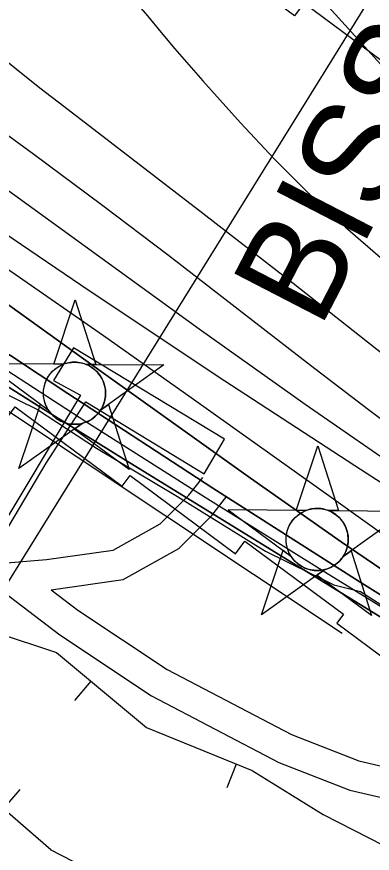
# Model space of a CAD drawing. Extents: x 3567028 to 3605064, y 510945 to 536587.
# Drawn here: x 3581154 to 3581504, y 525823 to 526646 of the extents above; entities that cross this region are included whole.
import ezdxf

# ---------------------------------------------------------------- set-up
doc = ezdxf.new("R2010")
doc.units = 0
for name, color, linetype in [('V-BORW-LINE', 7, 'Continuous'), ('V-CHAN-DOCK', 7, 'Continuous'), ('V-CHAN-NAID', 7, 'Continuous'), ('V-RIVR-EDGE', 7, 'Continuous'), ('V-RIVR-RANG', 7, 'Continuous'), ('V-ROAD-CNTR', 7, 'Continuous'), ('V-RRAP-RVMT', 7, 'Continuous'), ('V-TOPO-DPTH', 7, 'Continuous'), ('V-TOPO-MAJR', 7, 'Continuous'), ('V-TOPO-MINR', 7, 'Continuous')]:
    doc.layers.add(name, color=color, linetype=linetype)

msp = doc.modelspace()

# ---------------------------------------------------------------- linework, layer by layer
at = {"layer": 'V-BORW-LINE'}
for p, q in [((3581226.89, 525992.1), (3581210.88, 525972.9)), ((3581369.87, 525910.39), (3581360.41, 525887.25)), ((3581140.94, 525866.58), (3581157.37, 525885.42))]:
    msp.add_line(p, q, dxfattribs=at)
msp.add_lwpolyline([(3581187.34, 525826.15), (3581137.72, 525869.39), (3581077.21, 525923.3), (3581076.44, 525983.72), (3581132.49, 526040.29), (3581193.11, 526020.25), (3581281.63, 525946.46), (3581385.4, 525904.04), (3581455.33, 525860.98), (3581543.65, 525815.53), (3581646.25, 525763.28), (3581713.14, 525691.02), (3581733.93, 525654.59), (3581718.41, 525608.67), (3581668.78, 525607.51), (3581557.24, 525642.39), (3581441.38, 525693.69), (3581321.94, 525746.88), (3581254.72, 525791.53), (3581187.08, 525826.14)], dxfattribs=at)
at = {"layer": 'V-CHAN-DOCK'}
msp.add_lwpolyline([(3581082.01, 526054.69), (3581122.29, 526108.03), (3581135.27, 526126.76), (3581183.05, 526206.65), (3581222.06, 526267.04), (3581338.21, 526196.07), (3581358.32, 526230.18), (3581209.67, 526319.93), (3581190.13, 526287.98), (3581216.55, 526273.46), (3581129.69, 526128.97), (3581121.03, 526115.78), (3581077.86, 526058.28), (3581082.01, 526054.69)], dxfattribs=at)
at = {"layer": 'V-CHAN-NAID'}
for points in [[(3581199.92, 526303.85), (3581190.34, 526303.92), (3581211.46, 526367.4), (3581231.69, 526303.63), (3581222.1, 526303.7), (3581220.52, 526304.27), (3581218.43, 526304.89), (3581216.39, 526305.34), (3581214.35, 526305.65), (3581213.19, 526305.77), (3581211.65, 526305.85), (3581209.93, 526305.85), (3581208.56, 526305.78), (3581206.65, 526305.57), (3581205.29, 526305.36), (3581203.5, 526304.97), (3581201.97, 526304.55), (3581200.94, 526304.22)], [(3581199.92, 526303.85), (3581123.43, 526304.39), (3581185, 526259), (3581183.89, 526260.9), (3581183.08, 526262.53), (3581182.25, 526264.5), (3581181.55, 526266.55), (3581181.19, 526267.88), (3581180.83, 526269.5), (3581180.58, 526270.95), (3581180.4, 526272.55), (3581180.29, 526274.28), (3581180.27, 526275.86), (3581180.38, 526277.94), (3581180.56, 526279.56), (3581180.96, 526281.76), (3581181.44, 526283.68), (3581182.04, 526285.57), (3581182.7, 526287.25), (3581183.42, 526288.84), (3581184.24, 526290.37), (3581185.3, 526292.11), (3581186.33, 526293.58), (3581187.33, 526294.85), (3581188.33, 526295.99), (3581189.64, 526297.33), (3581190.69, 526298.29), (3581192.41, 526299.69), (3581193.62, 526300.56), (3581195.31, 526301.63), (3581197.04, 526302.58), (3581198.48, 526303.26)], [(3581222.1, 526303.7), (3581298.59, 526303.15), (3581236.39, 526258.63), (3581237.3, 526260.12), (3581238.28, 526261.97), (3581238.99, 526263.55), (3581239.73, 526265.51), (3581240.28, 526267.29), (3581240.68, 526268.93), (3581241.04, 526270.94), (3581241.22, 526272.51), (3581241.35, 526274.72), (3581241.32, 526276.78), (3581241.13, 526279), (3581240.86, 526280.76), (3581240.37, 526282.99), (3581239.73, 526285.13), (3581238.98, 526287.11), (3581238.33, 526288.56), (3581237.33, 526290.47), (3581236.26, 526292.19), (3581235.05, 526293.9), (3581233.79, 526295.44), (3581232.52, 526296.8), (3581230.89, 526298.33), (3581229.14, 526299.75), (3581227.46, 526300.92), (3581225.57, 526302.05), (3581224.1, 526302.82)], [(3581218.36, 526245.72), (3581156.16, 526201.2), (3581177.28, 526264.69), (3581185, 526259), (3581185.63, 526258.03), (3581187.02, 526256.17), (3581188.23, 526254.76), (3581189.7, 526253.25), (3581191.08, 526252), (3581192.54, 526250.85), (3581193.94, 526249.86), (3581195.62, 526248.82), (3581197.33, 526247.91), (3581199.12, 526247.1), (3581200.57, 526246.55), (3581202.2, 526246.02), (3581204.42, 526245.45), (3581205.96, 526245.17), (3581207.98, 526244.91), (3581209.52, 526244.8), (3581211.38, 526244.78), (3581213.07, 526244.86), (3581214.78, 526245.04), (3581216.68, 526245.35)], [(3581236.39, 526258.63), (3581244.19, 526264.21), (3581264.41, 526200.43), (3581210.56, 526240.14), (3581218.36, 526245.72), (3581220.02, 526246.2), (3581221.64, 526246.76), (3581223.79, 526247.67), (3581225.53, 526248.56), (3581227.4, 526249.67), (3581229.13, 526250.88), (3581230.69, 526252.13), (3581231.97, 526253.3), (3581233.36, 526254.72), (3581234.56, 526256.12), (3581235.68, 526257.59)], [(3581438.44, 526160.05), (3581428.85, 526160.12), (3581449.98, 526223.61), (3581470.2, 526159.83), (3581460.61, 526159.9), (3581459.04, 526160.47), (3581456.94, 526161.09), (3581454.9, 526161.55), (3581452.86, 526161.85), (3581451.7, 526161.97), (3581450.16, 526162.05), (3581448.44, 526162.05), (3581447.07, 526161.98), (3581445.17, 526161.78), (3581443.8, 526161.56), (3581442.02, 526161.17), (3581440.48, 526160.75), (3581439.45, 526160.42)], [(3581438.44, 526160.05), (3581361.95, 526160.6), (3581423.51, 526115.2), (3581422.4, 526117.11), (3581421.59, 526118.73), (3581420.76, 526120.7), (3581420.07, 526122.76), (3581419.7, 526124.08), (3581419.34, 526125.7), (3581419.1, 526127.15), (3581418.91, 526128.75), (3581418.8, 526130.48), (3581418.79, 526132.06), (3581418.89, 526134.14), (3581419.08, 526135.76), (3581419.47, 526137.96), (3581419.95, 526139.88), (3581420.55, 526141.77), (3581421.21, 526143.45), (3581421.94, 526145.04), (3581422.75, 526146.57), (3581423.81, 526148.31), (3581424.84, 526149.78), (3581425.84, 526151.05), (3581426.84, 526152.19), (3581428.15, 526153.53), (3581429.2, 526154.5), (3581430.92, 526155.89), (3581432.13, 526156.76), (3581433.82, 526157.83), (3581435.55, 526158.78), (3581437, 526159.46)], [(3581460.61, 526159.9), (3581537.1, 526159.35), (3581474.9, 526114.83), (3581475.81, 526116.32), (3581476.79, 526118.17), (3581477.5, 526119.75), (3581478.24, 526121.71), (3581478.79, 526123.49), (3581479.19, 526125.13), (3581479.55, 526127.14), (3581479.73, 526128.71), (3581479.86, 526130.92), (3581479.83, 526132.98), (3581479.64, 526135.2), (3581479.37, 526136.96), (3581478.88, 526139.19), (3581478.24, 526141.33), (3581477.49, 526143.31), (3581476.85, 526144.76), (3581475.84, 526146.67), (3581474.78, 526148.4), (3581473.56, 526150.1), (3581472.3, 526151.64), (3581471.03, 526153), (3581469.4, 526154.53), (3581467.65, 526155.95), (3581465.97, 526157.12), (3581464.08, 526158.26), (3581462.61, 526159.02)], [(3581456.87, 526101.93), (3581394.67, 526057.4), (3581415.79, 526120.89), (3581423.51, 526115.2), (3581424.15, 526114.23), (3581425.53, 526112.37), (3581426.74, 526110.96), (3581428.21, 526109.45), (3581429.6, 526108.2), (3581431.05, 526107.05), (3581432.45, 526106.06), (3581434.13, 526105.02), (3581435.85, 526104.11), (3581437.64, 526103.3), (3581439.08, 526102.75), (3581440.71, 526102.22), (3581442.94, 526101.65), (3581444.47, 526101.37), (3581446.49, 526101.11), (3581448.03, 526101.01), (3581449.89, 526100.98), (3581451.58, 526101.06), (3581453.29, 526101.24), (3581455.19, 526101.55)], [(3581474.9, 526114.83), (3581482.7, 526120.41), (3581502.92, 526056.64), (3581449.07, 526096.35), (3581456.87, 526101.93), (3581458.54, 526102.4), (3581460.15, 526102.96), (3581462.31, 526103.88), (3581464.04, 526104.76), (3581465.91, 526105.87), (3581467.65, 526107.09), (3581469.2, 526108.33), (3581470.48, 526109.5), (3581471.87, 526110.92), (3581473.07, 526112.32), (3581474.19, 526113.79)]]:
    msp.add_lwpolyline(points, close=True, dxfattribs=at)
for centre in [(3581210.81, 526275.32), (3581449.32, 526131.52)]:
    msp.add_circle(centre, 30.54, dxfattribs=at)
at = {"layer": 'V-RIVR-EDGE'}
msp.add_lwpolyline([(3580592.16, 526573.44), (3580656.93, 526545.66), (3580688.09, 526523.37), (3580746.24, 526490.81), (3580760, 526471.56), (3580803.17, 526448.05), (3580868.52, 526413.67), (3580953.66, 526372.63), (3581058.58, 526315.94), (3581174.3, 526259.23), (3581232.44, 526221.26), (3581312.17, 526173.64), (3581398.48, 526120), (3581465.63, 526086.81), (3581492.03, 526080.14), (3581516.61, 526064.47)], dxfattribs=at)
at = {"layer": 'V-RIVR-RANG'}
msp.add_line((3580985.54, 525831.41), (3581586.14, 526800.36), dxfattribs=at)
at = {"layer": 'V-ROAD-CNTR'}
for points in [[(3581248.82, 526121.1), (3581295.04, 526146.77), (3581323.23, 526174.99), (3581336.84, 526192.53)], [(3581187.69, 526082.05), (3581258.55, 526092.19), (3581313.29, 526122.59), (3581345.78, 526155.11), (3581360.54, 526174.14)], [(3581136.07, 526107.9), (3581183.36, 526111.73), (3581248.82, 526121.1)], [(3581140.82, 526080.08), (3581196.45, 526037.61), (3581286.55, 525977.68), (3581411.81, 525912.11), (3581481.45, 525884.85), (3581562.5, 525865.98), (3581601.4, 525861.64)], [(3581187.69, 526082.05), (3581213.88, 526062.05), (3581301.85, 526003.53), (3581424.27, 525939.45), (3581490.36, 525913.57), (3581567.58, 525895.6), (3581604.73, 525891.46)]]:
    msp.add_lwpolyline(points, dxfattribs=at)
at = {"layer": 'V-RRAP-RVMT'}
for points in [[(3582082.42, 526019.63), (3582116.48, 526073.94), (3582021.58, 526133.54), (3582024.73, 526138.57), (3581924.35, 526207.75), (3581935.41, 526222.62), (3581831.05, 526300.1), (3581835.69, 526306.4), (3581731.34, 526383.9), (3581751.61, 526411.35), (3581645.67, 526490.12), (3581655.72, 526503.63), (3581544.97, 526585.87), (3581541.37, 526581.02), (3581436.28, 526659.09), (3581427.01, 526646.7), (3581322.59, 526724.26), (3581317.89, 526717.95), (3581215.26, 526794.18), (3581200.88, 526774.87), (3581096.78, 526852.1), (3581095.75, 526850.72), (3581026.23, 526902.28)], [(3580737.13, 526473.29), (3580744.33, 526483.98), (3580803.24, 526440.22), (3580805.8, 526443.63), (3580909.82, 526366.53), (3580924.85, 526386.73), (3581028.23, 526309.99), (3581039.72, 526325.52), (3581142.88, 526249.04), (3581152.52, 526262.05), (3581257.67, 526183.97), (3581265.33, 526194.32), (3581368.96, 526117.43), (3581378.23, 526129.97), (3581475.29, 526057.83), (3581468.81, 526049.06), (3581572.94, 525971.69), (3581563.12, 525958.47), (3581671.88, 525877.74), (3581669.88, 525874.79), (3581780.4, 525798.55), (3581771.53, 525784.52), (3581824.73, 525751.17)]]:
    msp.add_lwpolyline(points, dxfattribs=at)
at = {"layer": 'V-TOPO-DPTH'}
for points in [[(3579801.19, 527208.65), (3580766.54, 526645.88), (3580783.49, 526635.82), (3580800.32, 526625.58), (3580816.99, 526615.07), (3580833.54, 526604.39), (3580977.13, 526510.06), (3581065.05, 526451.57), (3581152.49, 526392.38), (3581239.22, 526332.17), (3581325.49, 526271.27), (3581467.53, 526169.73), (3581518.58, 526133.28)], [(3579801.19, 527208.65), (3580766.54, 526645.88), (3580783.49, 526635.82), (3580800.32, 526625.58), (3580816.99, 526615.07), (3580833.54, 526604.39), (3580977.13, 526510.06), (3581065.05, 526451.57), (3581152.49, 526392.38), (3581239.22, 526332.17), (3581325.49, 526271.27), (3581467.53, 526169.73), (3581518.58, 526133.28)], [(3579977.92, 527040.31), (3580099.26, 526964.5), (3580221.11, 526889.52), (3580343.71, 526815.79), (3580466.82, 526742.89), (3580704.96, 526603.5), (3580735.71, 526585.12), (3580766.23, 526566.37), (3580796.39, 526547.06), (3580826.33, 526527.38), (3581062.11, 526369.21), (3581204.17, 526275.02), (3581346.9, 526181.87), (3581490.62, 526090.25), (3581635, 525999.67)], [(3581864.54, 525838.03), (3581260.97, 526209.4), (3581174.98, 526262.89), (3581089.34, 526316.94), (3581004.24, 526371.84), (3580919.5, 526427.29), (3580783.11, 526517.49), (3580766.74, 526528.12), (3580750.26, 526538.57), (3580733.61, 526548.75), (3580716.84, 526558.75), (3580601.54, 526626.24), (3580526.79, 526669.42), (3580451.74, 526712.04), (3580376.21, 526753.81), (3580300.36, 526795.02), (3580076.92, 526914.79), (3579977.92, 527040.31)], [(3581635, 525999.67), (3581490.62, 526090.25), (3581346.9, 526181.87), (3581204.17, 526275.02), (3581062.11, 526369.21), (3580826.33, 526527.38), (3580796.39, 526547.06), (3580766.23, 526566.37), (3580735.71, 526585.12), (3580704.96, 526603.5), (3580466.82, 526742.89), (3580343.71, 526815.79), (3580221.11, 526889.52), (3580099.26, 526964.5), (3579977.92, 527040.31)], [(3580494.62, 526779.01), (3580774.14, 526617.22), (3580782.12, 526612.51), (3580790.05, 526607.71), (3580797.9, 526602.78), (3580805.69, 526597.76), (3580873.64, 526553.17), (3580915.17, 526525.51), (3580956.45, 526497.49), (3580997.36, 526468.92), (3581038.01, 526439.98), (3581048.03, 526432.75), (3581093.52, 526399.95), (3581139.03, 526367.18), (3581184.58, 526334.47), (3581230.16, 526301.79), (3581383.74, 526191.79), (3581473.07, 526129.15), (3581563.21, 526067.7)], [(3581563.21, 526067.7), (3581473.07, 526129.15), (3581383.74, 526191.79), (3581230.16, 526301.79), (3581184.58, 526334.47), (3581139.03, 526367.18), (3581093.52, 526399.95), (3581048.03, 526432.75), (3581038.01, 526439.98), (3580997.36, 526468.92), (3580956.45, 526497.49), (3580915.17, 526525.51), (3580873.64, 526553.17), (3580805.69, 526597.76), (3580797.9, 526602.78), (3580790.05, 526607.71), (3580782.12, 526612.51), (3580774.14, 526617.22), (3580494.62, 526779.01)]]:
    msp.add_lwpolyline(points, dxfattribs=at)
at = {"layer": 'V-TOPO-MAJR'}
for points in [[(3579826.12, 527271.13), (3580373.24, 526930.35), (3580447.17, 526884.35), (3580521.15, 526838.41), (3580595.17, 526792.54), (3580669.22, 526746.73), (3580755.22, 526693.6), (3580786.16, 526674.18), (3580816.9, 526654.47), (3580847.37, 526634.31), (3580877.64, 526613.87), (3581083.52, 526472.65), (3581217.05, 526382.07), (3581351.17, 526292.39), (3581486.21, 526204.09), (3581621.85, 526116.7)], [(3581050.13, 527093.05), (3581063.59, 527083.1), (3581077.12, 527073.25), (3581090.72, 527063.48), (3581814.62, 526264.63)]]:
    msp.add_lwpolyline(points, dxfattribs=at)
at = {"layer": 'V-TOPO-MINR'}
for points in [[(3580003.96, 527441.6), (3580035.58, 527417.33), (3580067.44, 527393.4), (3580099.67, 527369.97), (3580132.15, 527346.87), (3580865.36, 526833.98), (3580884.68, 526819.99), (3580903.68, 526805.58), (3580922.2, 526790.57), (3580940.4, 526775.14), (3581015.83, 526709.05), (3581038.37, 526689.49), (3581061.04, 526670.09), (3581083.9, 526650.91), (3581106.89, 526631.89), (3581130.05, 526613.08), (3581153.34, 526594.42), (3581176.79, 526575.97), (3581200.36, 526557.67), (3581336.95, 526452.61), (3581425.89, 526383.55), (3581514.39, 526313.93)], [(3580274.73, 527354.63), (3580908.27, 526944.14), (3580935.46, 526926), (3580962.3, 526907.39), (3580988.64, 526888.07), (3581014.64, 526868.27), (3581223.39, 526704.88), (3581239.36, 526691.47), (3581254.68, 526677.38), (3581269, 526662.29), (3581282.65, 526646.53), (3581295.93, 526630.36), (3581309.37, 526614.32), (3581323.06, 526598.5), (3581336.91, 526582.82), (3581373.94, 526541.53), (3581407.18, 526506.08), (3581441.4, 526471.66), (3581477.11, 526438.77), (3581513.8, 526406.92)], [(3580008, 527290.2), (3580055.25, 527259.59), (3580102.46, 527228.92), (3580149.65, 527198.21), (3580809.25, 526768.37), (3580835.75, 526750.82), (3580862.09, 526733.03), (3580888.17, 526714.86), (3580914.07, 526696.43), (3581104.11, 526559.24), (3581170.94, 526510.42), (3581237.4, 526461.1), (3581303.3, 526411.05), (3581368.83, 526360.49), (3581386.18, 526346.95), (3581442.94, 526303.03), (3581499.92, 526259.41), (3581557.25, 526216.25)], [(3579569.49, 527263.36), (3579687.39, 527144.41), (3579898.83, 527051.49), (3580335.05, 526798.46), (3580441.46, 526738.04), (3580547.42, 526676.81), (3580710.9, 526581.13), (3580734.66, 526566.94), (3580758.25, 526552.48), (3580781.58, 526537.61), (3580804.75, 526522.47), (3580989.68, 526399.27), (3581105.57, 526322.93), (3581221.98, 526247.38), (3581339.16, 526173.05), (3581456.85, 526099.51), (3581875.24, 525841.09)], [(3579801.19, 527208.65), (3580766.54, 526645.88), (3580783.49, 526635.82), (3580800.32, 526625.58), (3580816.99, 526615.07), (3580833.54, 526604.39), (3580977.13, 526510.06), (3581065.05, 526451.57), (3581152.49, 526392.38), (3581239.22, 526332.17), (3581325.49, 526271.27), (3581467.53, 526169.73), (3581518.58, 526133.28)], [(3579977.92, 527040.31), (3580099.26, 526964.5), (3580221.11, 526889.52), (3580343.71, 526815.79), (3580466.82, 526742.89), (3580704.96, 526603.5), (3580735.71, 526585.12), (3580766.23, 526566.37), (3580796.39, 526547.06), (3580826.33, 526527.38), (3581062.11, 526369.21), (3581204.17, 526275.02), (3581346.9, 526181.87), (3581490.62, 526090.25), (3581635, 525999.67)], [(3580076.92, 526914.79), (3580300.36, 526795.02), (3580376.21, 526753.81), (3580451.74, 526712.04), (3580526.79, 526669.42), (3580601.54, 526626.24), (3580716.84, 526558.75), (3580733.61, 526548.75), (3580750.26, 526538.57), (3580766.74, 526528.12), (3580783.11, 526517.49), (3580919.5, 526427.29), (3581004.24, 526371.84), (3581089.34, 526316.94), (3581174.98, 526262.89), (3581260.97, 526209.4), (3581864.54, 525838.03)], [(3580600.11, 526848.44), (3580661.09, 526811.68), (3580721.58, 526774.09), (3580823.19, 526709.52), (3580832.45, 526703.52), (3580841.64, 526697.41), (3580850.72, 526691.13), (3580859.72, 526684.75), (3580916.25, 526643.94), (3580944.23, 526623.62), (3580972.13, 526603.18), (3580999.9, 526582.57), (3581027.59, 526561.85), (3581055.27, 526541.13), (3581083.03, 526520.51), (3581110.91, 526500.04), (3581138.87, 526479.68), (3581333.37, 526338.86), (3581437.7, 526264.73), (3581542.88, 526191.86)], [(3580494.62, 526779.01), (3580774.14, 526617.22), (3580782.12, 526612.51), (3580790.05, 526607.71), (3580797.9, 526602.78), (3580805.69, 526597.76), (3580873.64, 526553.17), (3580915.17, 526525.51), (3580956.45, 526497.49), (3580997.36, 526468.92), (3581038.01, 526439.98), (3581048.03, 526432.75), (3581093.52, 526399.95), (3581139.03, 526367.18), (3581184.58, 526334.47), (3581230.16, 526301.79), (3581383.74, 526191.79), (3581473.07, 526129.15), (3581563.21, 526067.7)], [(3580350.16, 526743.69), (3580480.26, 526673.96), (3580524.43, 526649.96), (3580568.41, 526625.64), (3580612.12, 526600.82), (3580655.64, 526575.67), (3580722.79, 526536.37), (3580732.55, 526530.55), (3580742.25, 526524.63), (3580751.85, 526518.55), (3580761.38, 526512.36), (3580841.55, 526459.42), (3580891.1, 526426.66), (3580940.63, 526393.86), (3580990.12, 526361.02), (3581039.59, 526328.13), (3581473.8, 526039.15)]]:
    msp.add_lwpolyline(points, dxfattribs=at)

# ---------------------------------------------------------------- texts
at = {"layer": 'V-CHAN-NAID'}
msp.add_text('BISSO TOWBOAT (122.1) (2)', height=100, rotation=62.66111, dxfattribs=at).set_placement((3581451.78, 526337.46))

doc.saveas('drawing.dxf')
